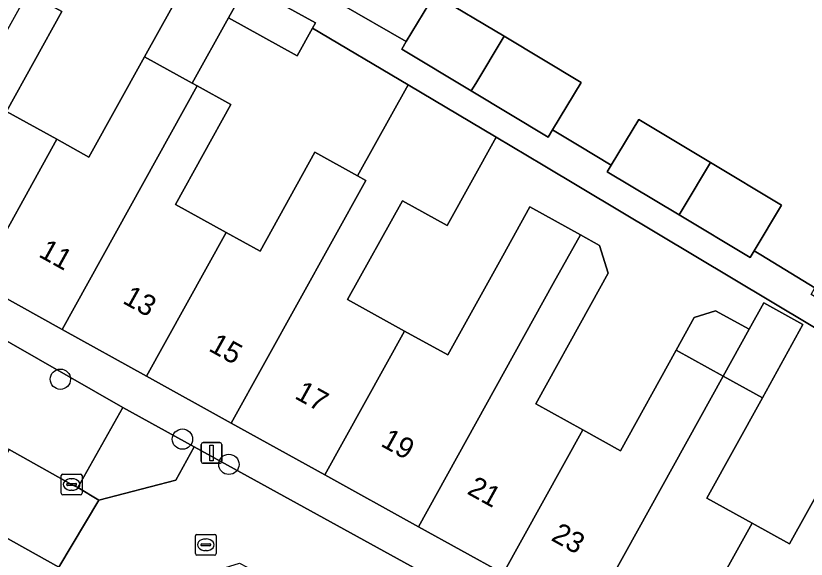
# Model space of a CAD drawing. Extents: x 160102 to 160934, y 382045 to 382923.
# Drawn here: x 160331.35 to 160369.43, y 382214.38 to 382240.58 of the extents above; entities that cross this region are included whole.
import ezdxf

# ---------------------------------------------------------------- set-up
doc = ezdxf.new("R2010")
doc.units = 0
for name, color, linetype in [('IMGEO_Boom', 7, 'Continuous'), ('IMGEO_Erf', 7, 'Continuous'), ('IMGEO_Groenvoorziening', 7, 'Continuous'), ('IMGEO_Kolk', 7, 'Continuous'), ('IMGEO_Lichtmast', 7, 'Continuous'), ('IMGEO_Pand', 7, 'Continuous'), ('IMGEO_Pand_nummerreeks', 7, 'Continuous'), ('IMGEO_Parkeervlak_open', 7, 'Continuous'), ('IMGEO_Rioolput', 7, 'Continuous'), ('IMGEO_Voetpad_open', 7, 'Continuous'), ('IMGEO_Woonerf_open', 7, 'Continuous')]:
    doc.layers.add(name, color=color, linetype=linetype)

msp = doc.modelspace()

# ---------------------------------------------------------------- linework, layer by layer
at = {"layer": 'IMGEO_Boom'}
for centre in [(160333.492, 382223.057), (160339.373, 382220.169), (160341.615, 382218.951)]:
    msp.add_circle(centre, 0.489, dxfattribs=at)
at = {"layer": 'IMGEO_Erf'}
for points in [[(160337.544, 382238.612), (160340.126, 382243.273), (160330.284, 382249.125), (160328.942, 382246.703), (160325.183, 382248.784), (160323.812, 382246.308), (160325.421, 382245.338), (160322.742, 382240.502), (160325.176, 382239.154), (160326.609, 382238.36), (160329.276, 382243.174), (160331.718, 382247.582), (160333.911, 382246.366), (160331.469, 382241.958), (160331.919, 382241.709), (160333.562, 382240.799), (160330.89, 382235.976), (160333.324, 382234.628), (160334.865, 382233.774)], [(160350.245, 382237.256), (160345.644, 382239.992), (160344.901, 382238.649), (160341.593, 382240.481), (160339.849, 382237.335), (160340.08, 382237.207), (160341.714, 382236.302), (160339.044, 382231.483), (160341.487, 382230.13), (160343.116, 382229.228), (160345.759, 382234), (160347.812, 382232.862)]]:
    msp.add_lwpolyline(points, close=True, dxfattribs=at)
for points in [[(160347.027, 382241.145), (160350.155, 382239.337), (160351.52, 382241.611), (160354.874, 382239.597), (160358.585, 382237.368), (160357.215, 382235.087), (160358.501, 382234.313), (160360.039, 382233.387), (160361.362, 382235.59), (160364.821, 382233.506), (160368.249, 382231.454), (160366.921, 382229.242), (160367.241, 382229.049), (160369.858, 382227.461)], [(160373.273, 382223.501), (160356.752, 382233.387), (160354.49, 382234.732), (160352.129, 382230.47), (160349.972, 382231.666), (160347.333, 382226.903), (160350.081, 382225.38), (160352.161, 382224.228), (160354.813, 382229.016), (160356.116, 382231.368), (160358.55, 382230.019), (160359.468, 382229.511), (160359.886, 382228.17), (160359.053, 382226.666), (160356.399, 382221.875), (160358.669, 382220.617), (160360.483, 382219.612), (160363.171, 382224.465), (160364.04, 382226.034), (160365.067, 382226.356), (160366.682, 382225.467), (160367.388, 382226.741), (160369.279, 382225.694), (160367.324, 382222.165), (160364.642, 382217.325), (160366.828, 382216.114), (160368.628, 382215.117), (160371.305, 382219.948)]]:
    msp.add_lwpolyline(points, dxfattribs=at)
at = {"layer": 'IMGEO_Groenvoorziening'}
msp.add_lwpolyline([(160335.341, 382217.23), (160339.063, 382218.187), (160339.939, 382219.805), (160336.5, 382221.696), (160334.333, 382217.831)], close=True, dxfattribs=at)
at = {"layer": 'IMGEO_Kolk'}
for p, q in [((160333.535, 382217.556), (160333.535, 382218.408)), ((160333.61, 382218.482), (160334.462, 382218.482)), ((160334.536, 382218.408), (160334.536, 382217.556)), ((160333.837, 382218.025), (160334.235, 382218.025)), ((160334.023, 382218.262), (160334.048, 382218.262)), ((160333.794, 382217.976), (160333.794, 382217.988)), ((160334.232, 382217.939), (160333.834, 382217.939)), ((160334.046, 382217.702), (160334.021, 382217.702)), ((160334.278, 382217.988), (160334.278, 382217.976)), ((160334.462, 382217.482), (160333.61, 382217.482))]:
    msp.add_line(p, q, dxfattribs=at)
for points in [[(160333.535, 382217.556), (160333.535, 382218.408)], [(160333.61, 382218.482), (160334.462, 382218.482)], [(160334.536, 382218.408), (160334.536, 382217.556)], [(160334.462, 382217.482), (160333.61, 382217.482)]]:
    msp.add_lwpolyline(points, dxfattribs=at)
for centre, radius, start, end in [((160333.612, 382218.406), 0.0765, 91.552, 178.448), ((160333.612, 382218.406), 0.0765, 91.552, 178.448), ((160334.46, 382218.406), 0.0765, 1.552, 88.448), ((160334.46, 382218.406), 0.0765, 1.552, 88.448), ((160333.834, 382217.985), 0.0403, 85.8775, 175.7526), ((160334.239, 382217.987), 0.0386, 1.7309, 96.639), ((160333.831, 382217.975), 0.0366, 178.938, 274.7102), ((160334.235, 382217.982), 0.043, 264.8664, 352.4533), ((160333.612, 382217.558), 0.0765, 181.552, 268.448), ((160333.612, 382217.558), 0.0765, 181.552, 268.448), ((160334.46, 382217.558), 0.0765, 271.552, 358.448), ((160334.46, 382217.558), 0.0765, 271.552, 358.448)]:
    msp.add_arc(centre, radius, start, end, dxfattribs=at)
for centre, major_axis, ratio, start_param, end_param in [((160334.022, 382217.982), (-0.387, 0.002), 0.722429, 4.712389, 7.853982), ((160334.047, 382217.982), (-0.39, 0.002), 0.717154, 1.570796, 4.712389)]:
    msp.add_ellipse(centre, major_axis=major_axis, ratio=ratio, start_param=start_param, end_param=end_param, dxfattribs=at)
at = {"layer": 'IMGEO_Lichtmast'}
for p, q in [((160340.381, 382220.003), (160341.171, 382220.003)), ((160341.171, 382220.003), (160340.381, 382220.003)), ((160340.281, 382219.103), (160340.281, 382219.903)), ((160340.281, 382219.903), (160340.281, 382219.103)), ((160341.271, 382219.903), (160341.271, 382219.103)), ((160341.271, 382219.103), (160341.271, 382219.903)), ((160341.171, 382219.003), (160340.381, 382219.003)), ((160340.381, 382219.003), (160341.171, 382219.003))]:
    msp.add_line(p, q, dxfattribs=at)
msp.add_lwpolyline([(160340.701, 382219.878), (160340.851, 382219.878), (160340.851, 382219.128), (160340.701, 382219.128), (160340.701, 382219.878)], dxfattribs=at)
for centre, start, end in [((160340.381, 382219.903), 90, 180), ((160340.381, 382219.903), 90, 180), ((160341.171, 382219.903), 0, 90), ((160341.171, 382219.903), 360, 90), ((160340.381, 382219.103), 180, 270), ((160340.381, 382219.103), 180, 270), ((160341.171, 382219.103), 270, 0), ((160341.171, 382219.103), 270, 0)]:
    msp.add_arc(centre, 0.1, start, end, dxfattribs=at)
at = {"layer": 'IMGEO_Pand'}
for points in [[(160341.593, 382240.481), (160342.474, 382242.07), (160342.617, 382242.329), (160340.31, 382243.606), (160340.126, 382243.273), (160337.544, 382238.612), (160339.849, 382237.335)], [(160342.474, 382242.07), (160341.593, 382240.481), (160344.901, 382238.649), (160345.644, 382239.992), (160345.781, 382240.239)], [(160331.919, 382241.709), (160325.421, 382229.978), (160329.498, 382227.72), (160333.324, 382234.628), (160330.89, 382235.976), (160333.562, 382240.799)], [(160354.83, 382239.523), (160354.874, 382239.597), (160351.52, 382241.611), (160350.155, 382239.337), (160349.94, 382238.98), (160353.294, 382236.966), (160353.507, 382237.321)], [(160354.874, 382239.597), (160354.83, 382239.523), (160353.507, 382237.321), (160353.294, 382236.966), (160357.005, 382234.737), (160357.215, 382235.087), (160358.585, 382237.368)], [(160340.08, 382237.207), (160339.849, 382237.335), (160337.544, 382238.612), (160334.865, 382233.774), (160333.324, 382234.628), (160329.498, 382227.72), (160333.574, 382225.462)], [(160341.487, 382230.13), (160339.044, 382231.483), (160341.714, 382236.302), (160340.08, 382237.207), (160333.574, 382225.462), (160337.65, 382223.204)], [(160350.081, 382225.38), (160347.333, 382226.903), (160349.972, 382231.666), (160352.129, 382230.47), (160354.49, 382234.732), (160350.245, 382237.256), (160347.812, 382232.862), (160348.206, 382232.644), (160341.726, 382220.946), (160346.239, 382218.446)], [(160361.362, 382235.59), (160360.039, 382233.387), (160359.846, 382233.066), (160363.308, 382230.987), (160363.498, 382231.303), (160364.821, 382233.506)], [(160348.206, 382232.644), (160347.812, 382232.862), (160345.759, 382234), (160343.116, 382229.228), (160341.487, 382230.13), (160337.65, 382223.204), (160341.726, 382220.946)], [(160368.249, 382231.454), (160364.821, 382233.506), (160363.498, 382231.303), (160363.308, 382230.987), (160366.734, 382228.93), (160366.921, 382229.242)], [(160357.247, 382227.667), (160358.55, 382230.019), (160356.116, 382231.368), (160354.813, 382229.016), (160352.161, 382224.228), (160350.081, 382225.38), (160346.239, 382218.446), (160350.753, 382215.945)], [(160356.399, 382221.875), (160359.053, 382226.666), (160359.886, 382228.17), (160359.468, 382229.511), (160358.55, 382230.019), (160357.247, 382227.667), (160350.753, 382215.945), (160354.83, 382213.686), (160358.669, 382220.617)], [(160369.279, 382225.694), (160367.388, 382226.741), (160366.682, 382225.467), (160365.433, 382223.212), (160367.324, 382222.165)], [(160366.682, 382225.467), (160365.067, 382226.356), (160364.04, 382226.034), (160363.171, 382224.465), (160365.433, 382223.212)], [(160365.433, 382223.212), (160363.171, 382224.465), (160360.483, 382219.612), (160358.669, 382220.617), (160354.83, 382213.686), (160358.906, 382211.429)], [(160365.433, 382223.212), (160358.906, 382211.429), (160362.982, 382209.171), (160366.828, 382216.114), (160364.642, 382217.325), (160367.324, 382222.165)], [(160373.581, 382218.687), (160371.305, 382219.948), (160368.628, 382215.117), (160366.828, 382216.114), (160362.982, 382209.171), (160367.059, 382206.912)]]:
    msp.add_lwpolyline(points, close=True, dxfattribs=at)
at = {"layer": 'IMGEO_Parkeervlak_open'}
msp.add_lwpolyline([(160315.073, 382233.968), (160312.897, 382229.679), (160324.21, 382223.423), (160331.022, 382219.661), (160334.036, 382217.982), (160334.333, 382217.831), (160336.5, 382221.696)], close=True, dxfattribs=at)
at = {"layer": 'IMGEO_Rioolput'}
for p, q in [((160340.001, 382214.647), (160340.001, 382215.499)), ((160340.076, 382215.573), (160340.928, 382215.573)), ((160340.489, 382215.353), (160340.514, 382215.353)), ((160341.002, 382215.499), (160341.002, 382214.647)), ((160340.26, 382215.067), (160340.26, 382215.079)), ((160340.698, 382215.03), (160340.3, 382215.03)), ((160340.303, 382215.116), (160340.701, 382215.116)), ((160340.744, 382215.079), (160340.744, 382215.067)), ((160340.512, 382214.793), (160340.487, 382214.793)), ((160340.928, 382214.573), (160340.076, 382214.573))]:
    msp.add_line(p, q, dxfattribs=at)
for points in [[(160340.001, 382214.647), (160340.001, 382215.499)], [(160340.076, 382215.573), (160340.928, 382215.573)], [(160341.002, 382215.499), (160341.002, 382214.647)], [(160340.928, 382214.573), (160340.076, 382214.573)]]:
    msp.add_lwpolyline(points, dxfattribs=at)
for centre, radius, start, end in [((160340.078, 382215.497), 0.0765, 91.552, 178.448), ((160340.078, 382215.497), 0.0765, 91.552, 178.448), ((160340.926, 382215.497), 0.0765, 1.552, 88.448), ((160340.926, 382215.497), 0.0765, 1.552, 88.448), ((160340.3, 382215.076), 0.0403, 85.8775, 175.7526), ((160340.297, 382215.066), 0.0366, 178.938, 274.7102), ((160340.701, 382215.073), 0.043, 264.8664, 352.4533), ((160340.705, 382215.078), 0.0386, 1.7309, 96.639), ((160340.078, 382214.649), 0.0765, 181.552, 268.448), ((160340.078, 382214.649), 0.0765, 181.552, 268.448), ((160340.926, 382214.649), 0.0765, 271.552, 358.448), ((160340.926, 382214.649), 0.0765, 271.552, 358.448)]:
    msp.add_arc(centre, radius, start, end, dxfattribs=at)
for centre, major_axis, ratio, start_param, end_param in [((160340.488, 382215.073), (-0.387, 0.002), 0.722429, 4.712389, 7.853982), ((160340.513, 382215.073), (-0.39, 0.002), 0.717154, 1.570796, 4.712389)]:
    msp.add_ellipse(centre, major_axis=major_axis, ratio=ratio, start_param=start_param, end_param=end_param, dxfattribs=at)
at = {"layer": 'IMGEO_Voetpad_open'}
for points in [[(160342.474, 382242.07), (160345.781, 382240.239), (160345.644, 382239.992), (160350.245, 382237.256), (160354.49, 382234.732), (160356.752, 382233.387), (160373.273, 382223.501)], [(160398.418, 382233.17), (160397.289, 382231.285), (160389.707, 382218.331), (160388.224, 382215.886), (160382.966, 382219.077), (160379.534, 382221.16), (160377.95, 382222.121), (160376.69, 382222.885), (160373.205, 382225), (160369.667, 382227.147), (160369.858, 382227.461), (160367.241, 382229.049), (160366.921, 382229.242), (160366.734, 382228.93), (160363.308, 382230.987), (160359.846, 382233.066), (160360.039, 382233.387), (160358.501, 382234.313), (160357.215, 382235.087), (160357.005, 382234.737), (160353.294, 382236.966), (160349.94, 382238.98), (160350.155, 382239.337), (160347.027, 382241.145)], [(160315.073, 382233.968), (160336.5, 382221.696), (160339.939, 382219.805), (160376.326, 382199.761), (160378.158, 382198.749), (160396.659, 382188.529), (160397.584, 382190.075), (160392.804, 382192.661), (160387.976, 382195.273), (160383.191, 382197.861), (160380.289, 382199.583), (160375.251, 382202.374), (160371.135, 382204.654), (160367.059, 382206.912), (160362.982, 382209.171), (160358.906, 382211.429), (160354.83, 382213.686), (160350.753, 382215.945), (160346.239, 382218.446), (160341.726, 382220.946), (160337.65, 382223.204), (160333.574, 382225.462), (160329.498, 382227.72)], [(160381.352, 382187.841), (160382.342, 382189.627), (160379.655, 382191.116), (160375.281, 382193.541), (160371.499, 382195.671), (160366.293, 382198.53), (160365.195, 382196.531), (160355.809, 382201.58), (160352.375, 382203.475), (160340.84, 382209.967), (160340.683, 382209.668), (160338.13, 382211.039), (160333.417, 382213.994), (160329.18, 382216.354)]]:
    msp.add_lwpolyline(points, dxfattribs=at)
at = {"layer": 'IMGEO_Woonerf_open'}
for points in [[(160334.333, 382217.831), (160334.036, 382217.982), (160331.022, 382219.661), (160329.18, 382216.354), (160333.417, 382213.994), (160335.341, 382217.23)], [(160339.939, 382219.805), (160339.063, 382218.187), (160335.341, 382217.23), (160333.417, 382213.994), (160338.13, 382211.039), (160339.373, 382213.33), (160342.12, 382214.184), (160342.857, 382213.798), (160354.501, 382207.384), (160357.907, 382205.526), (160367.256, 382200.334), (160370.985, 382198.327), (160371.728, 382196.05), (160371.499, 382195.671), (160375.281, 382193.541), (160377.171, 382196.897), (160376.776, 382197.141), (160376.157, 382199.476), (160376.326, 382199.761)]]:
    msp.add_lwpolyline(points, close=True, dxfattribs=at)

# ---------------------------------------------------------------- texts
at = {"layer": 'IMGEO_Pand_nummerreeks'}
for s, rotation, p in [('11', 331.0141, (160332.396, 382228.995)), ('13', 331.0155, (160336.442, 382226.755)), ('15', 331.0141, (160340.588, 382224.458)), ('17', 331.0141, (160344.734, 382222.161)), ('19', 331.0141, (160348.88, 382219.865)), ('21', 331.0141, (160353.045, 382217.557)), ('23', 331.0155, (160357.092, 382215.315))]:
    msp.add_text(s, height=1, rotation=rotation, dxfattribs=at).set_placement(p)

doc.saveas('drawing.dxf')
